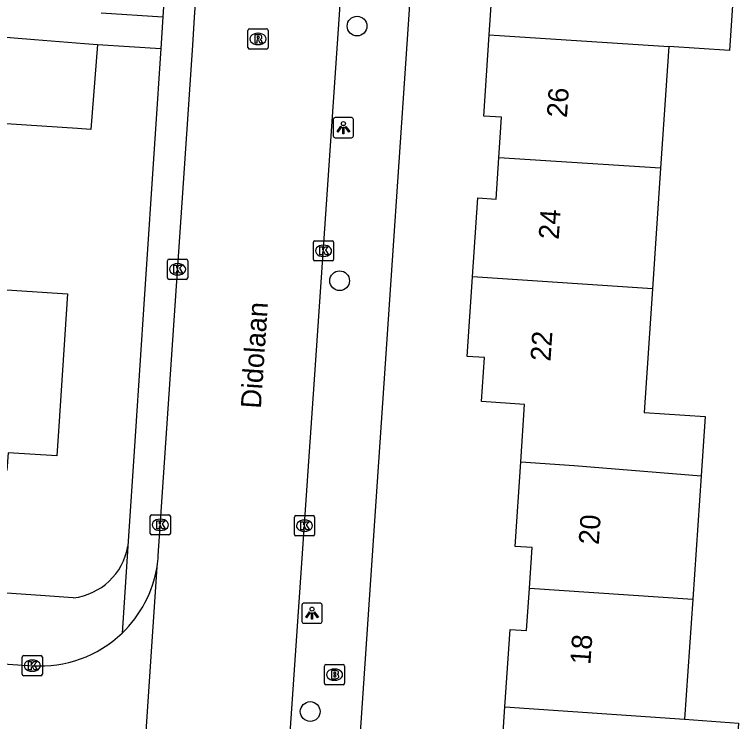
# Model space of a CAD drawing. Extents: x 161848 to 162726, y 385382 to 386521.
# Drawn here: x 162086.1 to 162122, y 385519.3 to 385554.35 of the extents above; entities that cross this region are included whole.
import ezdxf

# ---------------------------------------------------------------- set-up
doc = ezdxf.new("R2010")
doc.units = 0
for name, color, linetype in [('IMGEO_Boom', 7, 'Continuous'), ('IMGEO_Brandkraan', 7, 'Continuous'), ('IMGEO_Kolk', 7, 'Continuous'), ('IMGEO_Lichtpunt', 7, 'Continuous'), ('IMGEO_Muur', 7, 'Continuous'), ('IMGEO_Openbare_ruimte_label', 7, 'Continuous'), ('IMGEO_Pand', 7, 'Continuous'), ('IMGEO_Pand_nummerreeks', 7, 'Continuous'), ('IMGEO_Rijbaan_lokaal_open', 7, 'Continuous'), ('IMGEO_Rioolput', 7, 'Continuous'), ('IMGEO_Voetpad_open', 7, 'Continuous')]:
    doc.layers.add(name, color=color, linetype=linetype)

msp = doc.modelspace()

# ---------------------------------------------------------------- linework, layer by layer
at = {"layer": 'IMGEO_Boom'}
for centre in [(162103.087, 385553.77), (162102.223, 385541.149), (162100.762, 385519.799)]:
    msp.add_circle(centre, 0.489, dxfattribs=at)
at = {"layer": 'IMGEO_Brandkraan'}
for p, q in [((162101.468, 385521.201), (162101.468, 385522.053)), ((162101.543, 385522.127), (162102.395, 385522.127)), ((162101.956, 385521.907), (162101.981, 385521.907)), ((162102.469, 385522.053), (162102.469, 385521.201)), ((162102.395, 385521.127), (162101.543, 385521.127)), ((162101.979, 385521.347), (162101.954, 385521.347))]:
    msp.add_line(p, q, dxfattribs=at)
for points in [[(162101.468, 385521.201), (162101.468, 385522.053)], [(162101.543, 385522.127), (162102.395, 385522.127)], [(162101.816, 385521.827), (162101.816, 385521.427), (162102.029, 385521.427)], [(162102.047, 385521.827), (162101.816, 385521.827)], [(162102.469, 385522.053), (162102.469, 385521.201)], [(162101.995, 385521.746), (162101.941, 385521.746), (162101.941, 385521.67)], [(162101.941, 385521.67), (162101.994, 385521.67)], [(162102.003, 385521.594), (162101.941, 385521.594), (162101.941, 385521.513)], [(162101.941, 385521.513), (162102.003, 385521.513)], [(162102.395, 385521.127), (162101.543, 385521.127)]]:
    msp.add_lwpolyline(points, dxfattribs=at)
for centre, radius, start, end in [((162101.545, 385522.051), 0.0765, 91.552, 178.448), ((162101.545, 385522.051), 0.0765, 91.552, 178.448), ((162102.051, 385521.682), 0.145, 59.4692, 91.5367), ((162102.076, 385521.729), 0.0922, 285.5137, 58.1501), ((162102.393, 385522.051), 0.0765, 1.552, 88.448), ((162102.393, 385522.051), 0.0765, 1.552, 88.448), ((162101.996, 385521.708), 0.0379, 267.8285, 90.9355), ((162102.004, 385521.553), 0.0404, 269.8759, 90.5077), ((162102.035, 385521.678), 0.251, 268.6676, 293.5347), ((162102.081, 385521.537), 0.105, 301.3115, 78.989), ((162101.545, 385521.203), 0.0765, 181.552, 268.448), ((162101.545, 385521.203), 0.0765, 181.552, 268.448), ((162102.393, 385521.203), 0.0765, 271.552, 358.448), ((162102.393, 385521.203), 0.0765, 271.552, 358.448)]:
    msp.add_arc(centre, radius, start, end, dxfattribs=at)
for centre, major_axis, ratio, start_param, end_param in [((162101.955, 385521.627), (-0.387, 0.002), 0.722429, 4.712389, 7.853982), ((162101.98, 385521.627), (-0.39, 0.002), 0.717154, 1.570796, 4.712389)]:
    msp.add_ellipse(centre, major_axis=major_axis, ratio=ratio, start_param=start_param, end_param=end_param, dxfattribs=at)
at = {"layer": 'IMGEO_Kolk'}
for p, q in [((162100.923, 385542.207), (162100.923, 385543.059)), ((162100.998, 385543.133), (162101.85, 385543.133)), ((162101.924, 385543.059), (162101.924, 385542.207)), ((162101.411, 385542.913), (162101.436, 385542.913)), ((162101.434, 385542.353), (162101.409, 385542.353)), ((162093.688, 385541.291), (162093.688, 385542.143)), ((162093.763, 385542.217), (162094.615, 385542.217)), ((162094.176, 385541.997), (162094.201, 385541.997)), ((162094.689, 385542.143), (162094.689, 385541.291)), ((162101.85, 385542.133), (162100.998, 385542.133)), ((162094.615, 385541.217), (162093.763, 385541.217)), ((162094.199, 385541.437), (162094.174, 385541.437)), ((162092.831, 385528.627), (162092.831, 385529.479)), ((162092.906, 385529.553), (162093.758, 385529.553)), ((162093.832, 385529.479), (162093.832, 385528.627)), ((162099.979, 385528.581), (162099.979, 385529.433)), ((162100.054, 385529.507), (162100.906, 385529.507)), ((162100.98, 385529.433), (162100.98, 385528.581)), ((162093.319, 385529.333), (162093.344, 385529.333)), ((162100.467, 385529.287), (162100.492, 385529.287)), ((162093.342, 385528.773), (162093.317, 385528.773)), ((162100.49, 385528.727), (162100.465, 385528.727)), ((162093.758, 385528.553), (162092.906, 385528.553)), ((162100.906, 385528.507), (162100.054, 385528.507)), ((162086.558, 385522.572), (162087.41, 385522.572)), ((162086.483, 385521.646), (162086.483, 385522.498)), ((162086.971, 385522.352), (162086.996, 385522.352)), ((162087.484, 385522.498), (162087.484, 385521.646)), ((162087.41, 385521.572), (162086.558, 385521.572)), ((162086.994, 385521.792), (162086.969, 385521.792))]:
    msp.add_line(p, q, dxfattribs=at)
for points in [[(162100.923, 385542.207), (162100.923, 385543.059)], [(162100.998, 385543.133), (162101.85, 385543.133)], [(162101.924, 385543.059), (162101.924, 385542.207)], [(162101.244, 385542.833), (162101.367, 385542.833), (162101.367, 385542.682), (162101.497, 385542.833), (162101.661, 385542.833), (162101.515, 385542.682), (162101.668, 385542.433), (162101.516, 385542.433), (162101.431, 385542.597), (162101.367, 385542.53), (162101.367, 385542.433), (162101.244, 385542.433), (162101.244, 385542.833)], [(162093.688, 385541.291), (162093.688, 385542.143)], [(162093.763, 385542.217), (162094.615, 385542.217)], [(162094.009, 385541.917), (162094.132, 385541.917), (162094.132, 385541.766), (162094.262, 385541.917), (162094.426, 385541.917), (162094.28, 385541.766), (162094.433, 385541.517), (162094.281, 385541.517), (162094.196, 385541.681), (162094.132, 385541.614), (162094.132, 385541.517), (162094.009, 385541.517), (162094.009, 385541.917)], [(162094.689, 385542.143), (162094.689, 385541.291)], [(162101.85, 385542.133), (162100.998, 385542.133)], [(162094.615, 385541.217), (162093.763, 385541.217)], [(162092.831, 385528.627), (162092.831, 385529.479)], [(162092.906, 385529.553), (162093.758, 385529.553)], [(162093.832, 385529.479), (162093.832, 385528.627)], [(162099.979, 385528.581), (162099.979, 385529.433)], [(162100.054, 385529.507), (162100.906, 385529.507)], [(162100.98, 385529.433), (162100.98, 385528.581)], [(162093.152, 385529.253), (162093.275, 385529.253), (162093.275, 385529.102), (162093.405, 385529.253), (162093.569, 385529.253), (162093.423, 385529.102), (162093.576, 385528.853), (162093.424, 385528.853), (162093.339, 385529.017), (162093.275, 385528.95), (162093.275, 385528.853), (162093.152, 385528.853), (162093.152, 385529.253)], [(162100.3, 385529.207), (162100.423, 385529.207), (162100.423, 385529.056), (162100.553, 385529.207), (162100.717, 385529.207), (162100.571, 385529.056), (162100.724, 385528.807), (162100.572, 385528.807), (162100.487, 385528.971), (162100.423, 385528.904), (162100.423, 385528.807), (162100.3, 385528.807), (162100.3, 385529.207)], [(162093.758, 385528.553), (162092.906, 385528.553)], [(162100.906, 385528.507), (162100.054, 385528.507)], [(162086.558, 385522.572), (162087.41, 385522.572)], [(162086.483, 385521.646), (162086.483, 385522.498)], [(162086.804, 385522.272), (162086.927, 385522.272), (162086.927, 385522.121), (162087.057, 385522.272), (162087.221, 385522.272), (162087.075, 385522.121), (162087.228, 385521.872), (162087.076, 385521.872), (162086.991, 385522.036), (162086.927, 385521.969), (162086.927, 385521.872), (162086.804, 385521.872), (162086.804, 385522.272)], [(162087.484, 385522.498), (162087.484, 385521.646)], [(162087.41, 385521.572), (162086.558, 385521.572)]]:
    msp.add_lwpolyline(points, dxfattribs=at)
for centre, start, end in [((162101, 385543.057), 91.552, 178.448), ((162101, 385543.057), 91.552, 178.448), ((162101.848, 385543.057), 1.552, 88.448), ((162101.848, 385543.057), 1.552, 88.448), ((162093.765, 385542.141), 91.552, 178.448), ((162093.765, 385542.141), 91.552, 178.448), ((162094.613, 385542.141), 1.552, 88.448), ((162094.613, 385542.141), 1.552, 88.448), ((162101, 385542.209), 181.552, 268.448), ((162101, 385542.209), 181.552, 268.448), ((162101.848, 385542.209), 271.552, 358.448), ((162101.848, 385542.209), 271.552, 358.448), ((162093.765, 385541.293), 181.552, 268.448), ((162093.765, 385541.293), 181.552, 268.448), ((162094.613, 385541.293), 271.552, 358.448), ((162094.613, 385541.293), 271.552, 358.448), ((162092.908, 385529.477), 91.552, 178.448), ((162092.908, 385529.477), 91.552, 178.448), ((162093.756, 385529.477), 1.552, 88.448), ((162093.756, 385529.477), 1.552, 88.448), ((162100.056, 385529.431), 91.552, 178.448), ((162100.056, 385529.431), 91.552, 178.448), ((162100.904, 385529.431), 1.552, 88.448), ((162100.904, 385529.431), 1.552, 88.448), ((162092.908, 385528.629), 181.552, 268.448), ((162092.908, 385528.629), 181.552, 268.448), ((162093.756, 385528.629), 271.552, 358.448), ((162093.756, 385528.629), 271.552, 358.448), ((162100.056, 385528.583), 181.552, 268.448), ((162100.056, 385528.583), 181.552, 268.448), ((162100.904, 385528.583), 271.552, 358.448), ((162100.904, 385528.583), 271.552, 358.448), ((162086.56, 385522.496), 91.552, 178.448), ((162086.56, 385522.496), 91.552, 178.448), ((162087.408, 385522.496), 1.552, 88.448), ((162087.408, 385522.496), 1.552, 88.448), ((162086.56, 385521.648), 181.552, 268.448), ((162086.56, 385521.648), 181.552, 268.448), ((162087.408, 385521.648), 271.552, 358.448), ((162087.408, 385521.648), 271.552, 358.448)]:
    msp.add_arc(centre, 0.0765, start, end, dxfattribs=at)
for centre, major_axis, ratio, start_param, end_param in [((162101.41, 385542.633), (-0.387, 0.002), 0.722429, 4.712389, 7.853982), ((162101.435, 385542.633), (-0.39, 0.002), 0.717154, 1.570796, 4.712389), ((162094.175, 385541.717), (-0.387, 0.002), 0.722429, 4.712389, 7.853982), ((162094.2, 385541.717), (-0.39, 0.002), 0.717154, 1.570796, 4.712389), ((162093.318, 385529.053), (-0.387, 0.002), 0.722429, 4.712389, 7.853982), ((162093.343, 385529.053), (-0.39, 0.002), 0.717154, 1.570796, 4.712389), ((162100.466, 385529.007), (-0.387, 0.002), 0.722429, 4.712389, 7.853982), ((162100.491, 385529.007), (-0.39, 0.002), 0.717154, 1.570796, 4.712389), ((162086.97, 385522.072), (-0.387, 0.002), 0.722429, 4.712389, 7.853982), ((162086.995, 385522.072), (-0.39, 0.002), 0.717154, 1.570796, 4.712389)]:
    msp.add_ellipse(centre, major_axis=major_axis, ratio=ratio, start_param=start_param, end_param=end_param, dxfattribs=at)
at = {"layer": 'IMGEO_Lichtpunt'}
for p, q in [((162101.909, 385549.139), (162101.909, 385548.332)), ((162101.909, 385549.139), (162101.909, 385548.332)), ((162102.811, 385549.234), (162102.003, 385549.234)), ((162102.811, 385549.234), (162102.003, 385549.234)), ((162102.905, 385548.332), (162102.905, 385549.139)), ((162102.905, 385548.332), (162102.905, 385549.139)), ((162102.003, 385548.238), (162102.811, 385548.238)), ((162102.003, 385548.238), (162102.811, 385548.238)), ((162100.356, 385525.076), (162100.356, 385524.269)), ((162100.356, 385525.076), (162100.356, 385524.269)), ((162101.258, 385525.171), (162100.45, 385525.171)), ((162101.258, 385525.171), (162100.45, 385525.171)), ((162101.352, 385524.269), (162101.352, 385525.076)), ((162101.352, 385524.269), (162101.352, 385525.076)), ((162100.45, 385524.175), (162101.258, 385524.175)), ((162100.45, 385524.175), (162101.258, 385524.175))]:
    msp.add_line(p, q, dxfattribs=at)
for points in [[(162102.283, 385548.803), (162102.322, 385548.775), (162102.134, 385548.513), (162102.096, 385548.54), (162102.283, 385548.803)], [(162102.385, 385548.755), (162102.432, 385548.755), (162102.432, 385548.433), (162102.385, 385548.433), (162102.385, 385548.755)], [(162102.495, 385548.775), (162102.533, 385548.802), (162102.72, 385548.54), (162102.681, 385548.512), (162102.495, 385548.775)], [(162100.73, 385524.74), (162100.769, 385524.712), (162100.581, 385524.45), (162100.543, 385524.477), (162100.73, 385524.74)], [(162100.832, 385524.692), (162100.879, 385524.692), (162100.879, 385524.37), (162100.832, 385524.37), (162100.832, 385524.692)], [(162100.942, 385524.712), (162100.98, 385524.739), (162101.167, 385524.477), (162101.128, 385524.449), (162100.942, 385524.712)]]:
    msp.add_lwpolyline(points, dxfattribs=at)
for centre in [(162102.408, 385548.937), (162100.855, 385524.874)]:
    msp.add_circle(centre, 0.0994, dxfattribs=at)
for centre, start, end in [((162102.003, 385549.139), 90, 180), ((162102.003, 385549.139), 90, 180), ((162102.811, 385549.139), 0, 90), ((162102.811, 385549.139), 0, 90), ((162102.003, 385548.332), 180, 270), ((162102.003, 385548.332), 180, 270), ((162102.811, 385548.332), 270, 0), ((162102.811, 385548.332), 270, 360), ((162100.45, 385525.076), 90, 180), ((162100.45, 385525.076), 90, 180), ((162101.258, 385525.076), 0, 90), ((162101.258, 385525.076), 0, 90), ((162100.45, 385524.269), 180, 270), ((162100.45, 385524.269), 180, 270), ((162101.258, 385524.269), 270, 0), ((162101.258, 385524.269), 270, 360)]:
    msp.add_arc(centre, 0.0946, start, end, dxfattribs=at)
at = {"layer": 'IMGEO_Muur'}
msp.add_lwpolyline([(162093.077, 385548.435), (162092.534, 385540.24)], dxfattribs=at)
at = {"layer": 'IMGEO_Pand'}
for points in [[(162109.64, 385553.339), (162109.905, 385557.256), (162110.763, 385557.198), (162110.901, 385559.244)], [(162118.942, 385558.724), (162121.944, 385558.53), (162121.558, 385552.561), (162118.539, 385552.758)], [(162083.243, 385553.417), (162087.098, 385553.111), (162089.565, 385552.915), (162090.214, 385552.863)], [(162110.115, 385547.235), (162110.252, 385549.254), (162109.368, 385549.314), (162109.64, 385553.339)], [(162109.64, 385553.339), (162118.539, 385552.758)], [(162090.214, 385552.863), (162089.88, 385548.648), (162089.229, 385548.691), (162082.901, 385549.112), (162082.968, 385549.956)], [(162118.539, 385552.758), (162118.132, 385546.735)], [(162108.809, 385541.349), (162109.073, 385545.251), (162109.977, 385545.19), (162110.115, 385547.235)], [(162118.132, 385546.735), (162110.115, 385547.235)], [(162118.132, 385546.735), (162117.727, 385540.741)], [(162111.203, 385532.167), (162111.396, 385535.02), (162109.255, 385535.165), (162109.402, 385537.339), (162108.542, 385537.397), (162108.809, 385541.349)], [(162117.727, 385540.741), (162108.809, 385541.349)], [(162082.426, 385540.917), (162088.735, 385540.494), (162088.297, 385533.941), (162088.198, 385532.464), (162085.788, 385532.626), (162085.729, 385531.74), (162081.793, 385532.003)], [(162117.727, 385540.741), (162117.313, 385534.625), (162120.352, 385534.419), (162120.149, 385531.476)], [(162111.634, 385525.909), (162111.77, 385527.924), (162110.92, 385527.981), (162111.203, 385532.167)], [(162111.203, 385532.167), (162113.846, 385531.988), (162120.149, 385531.476)], [(162120.149, 385531.476), (162119.728, 385525.37)], [(162110.418, 385520.037), (162110.677, 385523.87), (162111.492, 385523.815), (162111.634, 385525.909)], [(162111.634, 385525.909), (162119.728, 385525.37)], [(162119.728, 385525.37), (162119.317, 385519.417)], [(162110.831, 385513.92), (162110.969, 385515.965), (162110.146, 385516.02), (162110.418, 385520.037)], [(162110.418, 385520.037), (162119.317, 385519.417)], [(162119.317, 385519.417), (162121.999, 385519.23), (162121.581, 385513.223), (162118.901, 385513.397)]]:
    msp.add_lwpolyline(points, dxfattribs=at)
at = {"layer": 'IMGEO_Rijbaan_lokaal_open'}
for points in [[(162093.23, 385527.523), (162094.676, 385548.912), (162094.941, 385552.823), (162095.033, 385554.193), (162095.273, 385557.733), (162096.647, 385578.057)], [(162103.787, 385577.518), (162100.957, 385536.249), (162100.696, 385532.438), (162098.472, 385500), (162096.509, 385470.956)], [(162015.014, 385527.081), (162018.004, 385526.862), (162042.972, 385525.1), (162086.98, 385522.071)], [(162093.167, 385526.976), (162091.983, 385509.418)]]:
    msp.add_lwpolyline(points, dxfattribs=at)
for centre, radius, start, end in [((162087.423, 385527.915), 5.821, 350.7189, 356.141), ((162087.388, 385527.915), 5.855, 313.7544, 350.7715), ((162087.387, 385527.905), 5.849, 266.0095, 313.8266)]:
    msp.add_arc(centre, radius, start, end, dxfattribs=at)
at = {"layer": 'IMGEO_Rioolput'}
for p, q in [((162097.675, 385552.707), (162097.675, 385553.559)), ((162097.75, 385553.633), (162098.602, 385553.633)), ((162098.163, 385553.413), (162098.188, 385553.413)), ((162098.676, 385553.559), (162098.676, 385552.707)), ((162098.186, 385552.853), (162098.161, 385552.853)), ((162098.602, 385552.633), (162097.75, 385552.633))]:
    msp.add_line(p, q, dxfattribs=at)
for points in [[(162097.675, 385552.707), (162097.675, 385553.559)], [(162097.75, 385553.633), (162098.602, 385553.633)], [(162098.676, 385553.559), (162098.676, 385552.707)], [(162098.264, 385553.331), (162098.012, 385553.333), (162098.012, 385552.933)], [(162098.012, 385552.933), (162098.136, 385552.933), (162098.136, 385553.095), (162098.147, 385553.095)], [(162098.19, 385553.252), (162098.136, 385553.252), (162098.136, 385553.171)], [(162098.136, 385553.171), (162098.188, 385553.171)], [(162098.194, 385553.066), (162098.265, 385552.933), (162098.405, 385552.933), (162098.34, 385553.059)], [(162098.602, 385552.633), (162097.75, 385552.633)]]:
    msp.add_lwpolyline(points, dxfattribs=at)
for centre, radius, start, end in [((162097.752, 385553.557), 0.0765, 91.552, 178.448), ((162097.752, 385553.557), 0.0765, 91.552, 178.448), ((162098.6, 385553.557), 0.0765, 1.552, 88.448), ((162098.6, 385553.557), 0.0765, 1.552, 88.448), ((162098.146, 385553.042), 0.0533, 26.0293, 88.6989), ((162098.172, 385553.36), 0.19, 274.7715, 282.9687), ((162098.196, 385553.156), 0.0964, 77.0061, 93.1865), ((162098.21, 385553.213), 0.0378, 276.6634, 79.6772), ((162098.263, 385553.221), 0.109, 350.3612, 89.416), ((162098.261, 385553.221), 0.112, 277.5842, 350.9817), ((162098.245, 385553.006), 0.108, 29.5134, 73.7905), ((162097.752, 385552.709), 0.0765, 181.552, 268.448), ((162097.752, 385552.709), 0.0765, 181.552, 268.448), ((162098.6, 385552.709), 0.0765, 271.552, 358.448), ((162098.6, 385552.709), 0.0765, 271.552, 358.448)]:
    msp.add_arc(centre, radius, start, end, dxfattribs=at)
for centre, major_axis, ratio, start_param, end_param in [((162098.162, 385553.133), (-0.387, 0.002), 0.722429, 4.712389, 7.853982), ((162098.187, 385553.133), (-0.39, 0.002), 0.717154, 1.570796, 4.712389)]:
    msp.add_ellipse(centre, major_axis=major_axis, ratio=ratio, start_param=start_param, end_param=end_param, dxfattribs=at)
at = {"layer": 'IMGEO_Voetpad_open'}
for points in [[(162099.945, 385469.679), (162100.108, 385472.324), (162101.983, 385500), (162107.219, 385577.281)], [(162094.287, 385566.69), (162093.784, 385559.103), (162093.461, 385554.229)], [(162090.402, 385554.432), (162093.461, 385554.229)], [(162093.461, 385554.229), (162093.358, 385552.668), (162093.358, 385552.663)], [(162090.214, 385552.863), (162093.358, 385552.663)], [(162093.358, 385552.663), (162093.077, 385548.435), (162092.534, 385540.24), (162092.1, 385533.688), (162091.723, 385527.993)], [(162089.014, 385525.433), (162087.624, 385525.529), (162018.636, 385530.301), (162016.402, 385530.453)], [(162091.723, 385527.993), (162091.437, 385523.686)]]:
    msp.add_lwpolyline(points, dxfattribs=at)
msp.add_arc((162088.661, 385528.52), 3.107, 276.5264, 350.2339, dxfattribs=at)

# ---------------------------------------------------------------- texts
at = {"layer": 'IMGEO_Openbare_ruimte_label'}
msp.add_text('Didolaan', height=1, rotation=86.1593, dxfattribs=at).set_placement((162098.316, 385534.792))
at = {"layer": 'IMGEO_Pand_nummerreeks'}
for s, rotation, p in [('26', 86.1397, (162113.49, 385549.206)), ('24', 86.1397, (162113.083, 385543.171)), ('22', 86.1385, (162112.675, 385537.134)), ('20', 85.9973, (162115.067, 385528.043)), ('18', 85.9973, (162114.652, 385522.103))]:
    msp.add_text(s, height=1, rotation=rotation, dxfattribs=at).set_placement(p)

doc.saveas('drawing.dxf')
